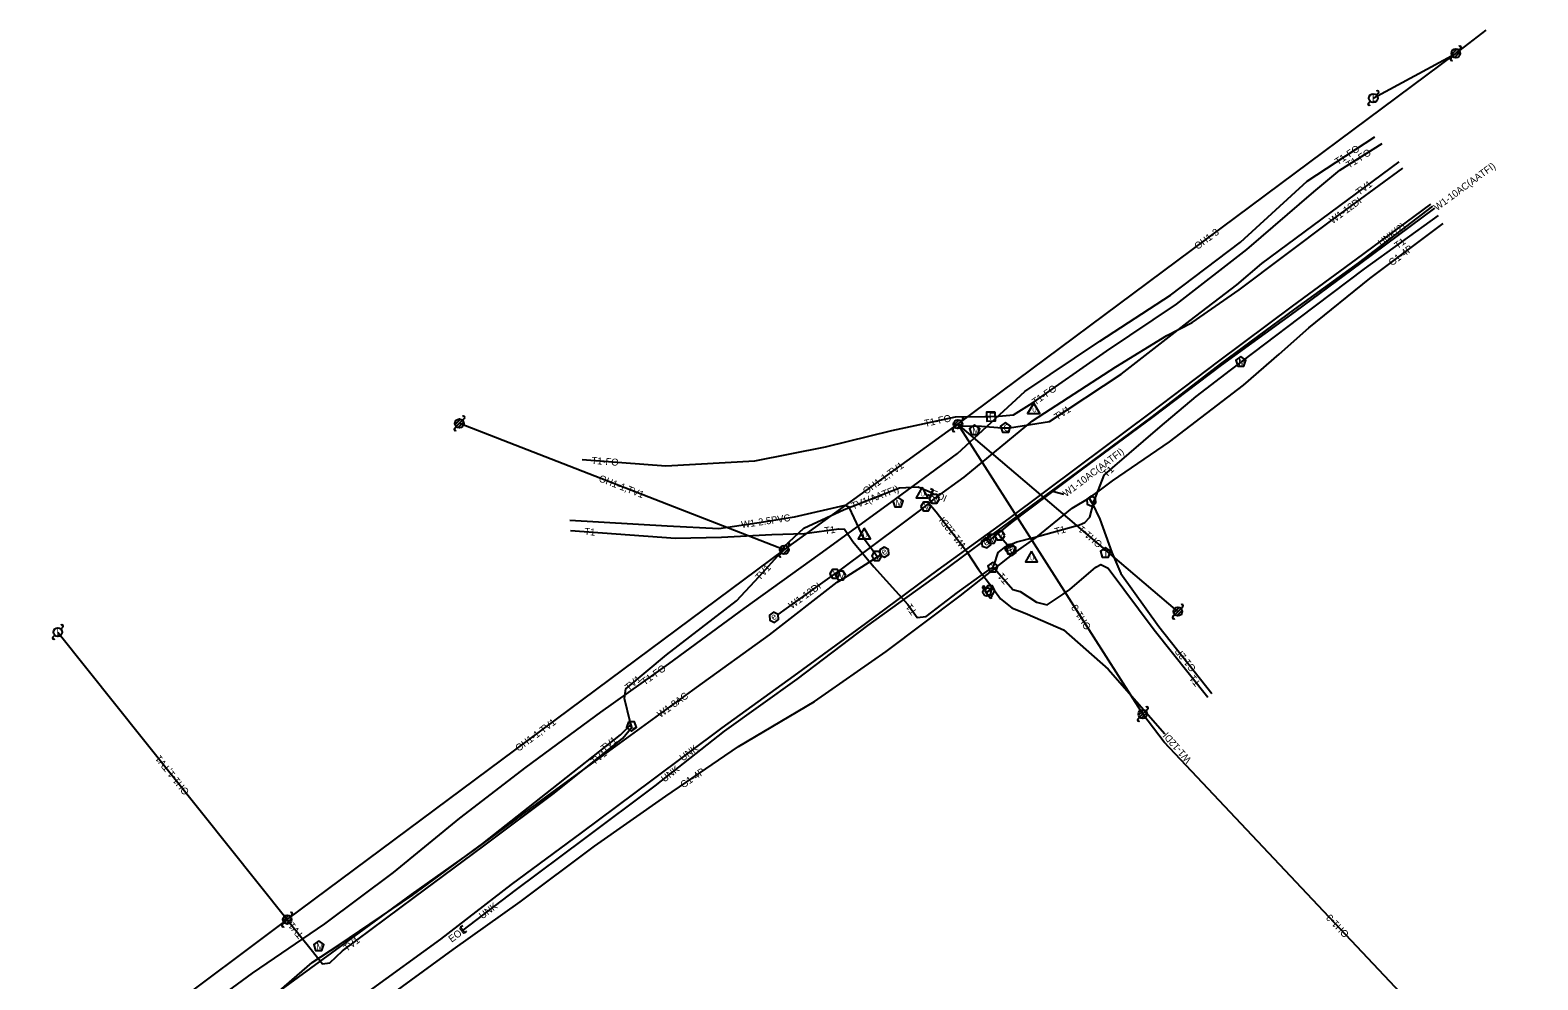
# Model space of a CAD drawing. Extents: x 1467615 to 2003689, y 770235 to 1108726.
# Drawn here: x 1471667 to 1472527, y 1108185 to 1108726 of the extents above; entities that cross this region are included whole.
import ezdxf

# ---------------------------------------------------------------- set-up
doc = ezdxf.new("R2010")
doc.units = 0
for name, color, linetype in [('RD_EX_SU_Gas', 7, 'Continuous'), ('RD_EX_SU_H2O', 7, 'Continuous'), ('RD_EX_SU_Misc', 7, 'Continuous'), ('RD_EX_SU_Ovhd', 7, 'Continuous'), ('RD_EX_SU_Pole', 7, 'Continuous'), ('RD_EX_SU_Telecom', 7, 'Continuous'), ('RD_EX_SU_TX_Gas', 7, 'Continuous'), ('RD_EX_SU_TX_H2O', 7, 'Continuous'), ('RD_EX_SU_TX_Misc', 7, 'Continuous'), ('RD_EX_SU_TX_Ovhd', 7, 'Continuous'), ('RD_EX_SU_TX_Telecom', 7, 'Continuous')]:
    doc.layers.add(name, color=color, linetype=linetype)

msp = doc.modelspace()

# ---------------------------------------------------------------- linework, layer by layer
at = {"layer": 'RD_EX_SU_Gas'}
for points in [[(1471867.61, 1108172.27), (1471908.41, 1108201.93), (1471946.66, 1108229.2), (1471989.1, 1108260.84), (1472029.71, 1108289.39), (1472071.02, 1108317.81), (1472114.5, 1108343.32), (1472155.2, 1108371.99), (1472197.52, 1108403.75), (1472228.25, 1108427.95), (1472240.71, 1108437), (1472261.28, 1108453.71), (1472271.12, 1108459.52), (1472276.67, 1108463.5), (1472284.36, 1108469.28), (1472316.85, 1108491.5), (1472358.88, 1108523.71), (1472379.22, 1108541.47), (1472396.24, 1108556.54), (1472430.94, 1108584.61), (1472472.81, 1108615.91)], [(1472270.95, 1108459.42), (1472272.72, 1108456.42), (1472277.12, 1108447.33), (1472283.95, 1108428.32), (1472288.98, 1108416.43), (1472310.62, 1108386.13), (1472340.91, 1108348.06)]]:
    msp.add_lwpolyline(points, dxfattribs=at)
for points in [[(1472274.87, 1108456.45), (1472274.55, 1108459.32), (1472271.9, 1108460.47), (1472269.58, 1108458.75), (1472269.91, 1108455.89), (1472272.55, 1108454.73)], [(1472229.45, 1108428.39), (1472229.12, 1108431.26), (1472226.48, 1108432.41), (1472224.16, 1108430.69), (1472224.48, 1108427.82), (1472227.13, 1108426.67)]]:
    msp.add_lwpolyline(points, close=True, dxfattribs=at)
at = {"layer": 'RD_EX_SU_H2O'}
for p, q in [((1472210.83, 1108409.45), (1472209.91, 1108408.76)), ((1472209.91, 1108408.76), (1472210.95, 1108407.35)), ((1472211.91, 1108408.01), (1472210.83, 1108409.45)), ((1472215.37, 1108408.48), (1472214.19, 1108407.6)), ((1472214.85, 1108406.66), (1472216.06, 1108407.55)), ((1472216.06, 1108407.55), (1472215.37, 1108408.48)), ((1472213.65, 1108403.73), (1472214.73, 1108402.27)), ((1472215.66, 1108402.96), (1472214.55, 1108404.46)), ((1472214.73, 1108402.27), (1472215.66, 1108402.96))]:
    msp.add_line(p, q, dxfattribs=at)
for points in [[(1472093.7, 1108393.04), (1472098.52, 1108396.4), (1472124.43, 1108414.99), (1472128.22, 1108417.67), (1472165.19, 1108445.21), (1472176.56, 1108453.92), (1472183.88, 1108459.95), (1472199.73, 1108471.33), (1472238.74, 1108503.4), (1472286.2, 1108534.31), (1472315.21, 1108552.1), (1472329.67, 1108559.53), (1472356.57, 1108578.16), (1472409.36, 1108617.75), (1472449.75, 1108647.53)], [(1472214.59, 1108435.6), (1472219.13, 1108439.1), (1472227.17, 1108445.69), (1472266.57, 1108475.46), (1472307.26, 1108505.43), (1472346.46, 1108535.17), (1472388.64, 1108565.8), (1472425.78, 1108593.37), (1472468.09, 1108624.59)], [(1472150.08, 1108425.84), (1472148.59, 1108428.14), (1472142.81, 1108435.97), (1472134.09, 1108454.2), (1472131.77, 1108455.23), (1472102.75, 1108448.51), (1472085.4, 1108445.7), (1472059.93, 1108441.92), (1472030.51, 1108443.36), (1471975.03, 1108446.58)], [(1472179.67, 1108456.48), (1472183.69, 1108451.62), (1472201.15, 1108429.11), (1472207.93, 1108418.65), (1472215.99, 1108408.04), (1472220.45, 1108401.93), (1472226.82, 1108396.84), (1472235.83, 1108393.26), (1472256.29, 1108384.29), (1472281.74, 1108361.88), (1472314.05, 1108325.02)], [(1472224.17, 1108432.74), (1472220.85, 1108436.81), (1472219.1, 1108439.08)], [(1471323.03, 1107818.22), (1471340.87, 1107831.49), (1471362.23, 1107847.13), (1471403.61, 1107877.12), (1471443.14, 1107904.99), (1471483.85, 1107935.18), (1471522.37, 1107964.91), (1471560.84, 1107996.16), (1471600.25, 1108027.51), (1471642, 1108057.42), (1471675.53, 1108081.94), (1471722.92, 1108116.59), (1471763.85, 1108145.13), (1471803.3, 1108173.98), (1471844.24, 1108203.67), (1471884.76, 1108233.33), (1471921.16, 1108259.24), (1471965.59, 1108292.15), (1472005.33, 1108320.98), (1472047.09, 1108351.35), (1472088.71, 1108381.47), (1472127.39, 1108411.43), (1472130.97, 1108413.48), (1472151.77, 1108426.93)], [(1472216.03, 1108407.98), (1472214.4, 1108406.79), (1472212.7, 1108405.84)]]:
    msp.add_lwpolyline(points, dxfattribs=at)
for points in [[(1472357.45, 1108540.14), (1472354.54, 1108538.03), (1472355.65, 1108534.62), (1472359.24, 1108534.62), (1472360.35, 1108538.03)], [(1472205.67, 1108501.18), (1472202.77, 1108499.08), (1472203.88, 1108495.67), (1472207.47, 1108495.67), (1472208.57, 1108499.08)], [(1472161.97, 1108459.84), (1472159.07, 1108457.73), (1472160.18, 1108454.32), (1472163.76, 1108454.32), (1472164.87, 1108457.73)], [(1472185.63, 1108458.91), (1472184.18, 1108461.4), (1472181.3, 1108461.4), (1472179.85, 1108458.91), (1472181.3, 1108456.41), (1472184.18, 1108456.41)], [(1472180.82, 1108454.62), (1472179.38, 1108457.12), (1472176.49, 1108457.12), (1472175.05, 1108454.62), (1472176.49, 1108452.12), (1472179.38, 1108452.12)], [(1472214.59, 1108435.6), (1472211.9, 1108436.66), (1472209.64, 1108434.87), (1472210.06, 1108432.01), (1472212.75, 1108430.95), (1472215.01, 1108432.74)], [(1472218.2, 1108436.15), (1472216.76, 1108438.65), (1472213.87, 1108438.65), (1472212.43, 1108436.15), (1472213.87, 1108433.65), (1472216.76, 1108433.65)], [(1472222.87, 1108438.04), (1472221.43, 1108440.54), (1472218.54, 1108440.54), (1472217.1, 1108438.04), (1472218.54, 1108435.54), (1472221.43, 1108435.54)], [(1472152.79, 1108426.39), (1472151.34, 1108428.88), (1472148.46, 1108428.88), (1472147.01, 1108426.39), (1472148.46, 1108423.89), (1472151.34, 1108423.89)], [(1472156.62, 1108430.06), (1472154.05, 1108431.38), (1472151.63, 1108429.81), (1472151.77, 1108426.93), (1472154.34, 1108425.61), (1472156.77, 1108427.18)], [(1472224.17, 1108432.74), (1472223.14, 1108430.04), (1472224.96, 1108427.8), (1472227.81, 1108428.26), (1472228.84, 1108430.96), (1472227.02, 1108433.2)], [(1472128.94, 1108416.2), (1472127.5, 1108418.7), (1472124.61, 1108418.7), (1472123.17, 1108416.2), (1472124.61, 1108413.7), (1472127.5, 1108413.7)], [(1472132.3, 1108415.2), (1472130.85, 1108417.7), (1472127.97, 1108417.7), (1472126.52, 1108415.2), (1472127.97, 1108412.7), (1472130.85, 1108412.7)], [(1472217.29, 1108406.79), (1472215.85, 1108409.29), (1472212.96, 1108409.29), (1472211.52, 1108406.79), (1472212.96, 1108404.29), (1472215.85, 1108404.29)], [(1472093.7, 1108393.04), (1472091.09, 1108394.26), (1472088.72, 1108392.61), (1472088.97, 1108389.74), (1472091.58, 1108388.51), (1472093.95, 1108390.16)], [(1471831.82, 1108206.94), (1471828.92, 1108204.83), (1471830.03, 1108201.42), (1471833.62, 1108201.42), (1471834.72, 1108204.83)]]:
    msp.add_lwpolyline(points, close=True, dxfattribs=at)
for radius in [2.31, 0.289]:
    msp.add_circle((1472212.7, 1108405.84), radius, dxfattribs=at)
for start, end in [(110.01404, 138.99036), (20.92087, 49.88811), (294.36033, 323.33665)]:
    msp.add_arc((1472212.7, 1108405.84), 2.31, start, end, dxfattribs=at)
at = {"layer": 'RD_EX_SU_Misc'}
for points in [[(1471661.32, 1108028.89), (1471700.34, 1108059.81), (1471739.33, 1108089.16), (1471781.29, 1108119.79), (1471820.68, 1108148.7), (1471860.53, 1108178.29), (1471901.47, 1108207.93), (1471941.78, 1108239), (1471981.55, 1108268.6), (1472021.92, 1108298.58), (1472061.71, 1108328.31), (1472102.76, 1108358.02), (1472143.74, 1108387.8), (1472184.87, 1108418.51), (1472225.36, 1108447.78), (1472265.33, 1108477.53), (1472305.76, 1108507.84), (1472344.81, 1108537.45), (1472386.93, 1108568.73), (1472423.43, 1108595.52), (1472465.83, 1108627.04)], [(1472466.72, 1108625.81), (1472424.61, 1108593.6), (1472387.99, 1108567.06), (1472345.86, 1108535.9), (1472306.91, 1108505.93), (1472266.38, 1108475.84), (1472226.48, 1108446.53), (1472186.13, 1108416.57), (1472144.56, 1108386.82), (1472104.29, 1108356.12), (1472062.95, 1108326.48), (1472023.42, 1108295.37), (1471983.25, 1108265.39), (1471943.56, 1108235.67), (1471913.87, 1108213.1)]]:
    msp.add_lwpolyline(points, dxfattribs=at)
for points in [[(1472239.36, 1108513.58), (1472235.89, 1108507.58), (1472242.82, 1108507.58)], [(1472175.75, 1108465.57), (1472172.29, 1108459.57), (1472179.22, 1108459.57)], [(1472142.8, 1108442.17), (1472139.34, 1108436.17), (1472146.27, 1108436.17)], [(1472238.08, 1108429.12), (1472234.61, 1108423.12), (1472241.54, 1108423.12)]]:
    msp.add_lwpolyline(points, close=True, dxfattribs=at)
at = {"layer": 'RD_EX_SU_Ovhd'}
for p, q in [((1472479.95, 1108712.94), (1472497.31, 1108726.18)), ((1472196.19, 1108501.52), (1472479.95, 1108712.94)), ((1472432.97, 1108687.45), (1472479.95, 1108712.94)), ((1472097.21, 1108429.88), (1471911.97, 1108501.98)), ((1472097.21, 1108429.88), (1472196.19, 1108501.52)), ((1472196.19, 1108501.52), (1472301.54, 1108336.25)), ((1472321.57, 1108394.67), (1472196.19, 1108501.52)), ((1471813.87, 1108219.05), (1472097.21, 1108429.88)), ((1471683.09, 1108382.98), (1471813.87, 1108219.05)), ((1471813.87, 1108219.05), (1471480.69, 1107970))]:
    msp.add_line(p, q, dxfattribs=at)
msp.add_lwpolyline([(1472526.76, 1108097.44), (1472511.45, 1108110.51), (1472313.68, 1108320.21), (1472301.54, 1108336.25)], dxfattribs=at)
at = {"layer": 'RD_EX_SU_Pole'}
for p, q in [((1472477.12, 1108710.11), (1472478.18, 1108711.17)), ((1472477.54, 1108712.29), (1472480.6, 1108715.35)), ((1472478.18, 1108711.17), (1472481.72, 1108714.7)), ((1472479.3, 1108710.52), (1472482.37, 1108713.58)), ((1472481.72, 1108714.7), (1472482.78, 1108715.77)), ((1472430.15, 1108684.63), (1472431.21, 1108685.69)), ((1472434.74, 1108689.22), (1472435.8, 1108690.28)), ((1471909.56, 1108501.33), (1471912.62, 1108504.39)), ((1471910.2, 1108500.21), (1471913.74, 1108503.75)), ((1471911.33, 1108499.56), (1471914.39, 1108502.63)), ((1471913.74, 1108503.75), (1471914.8, 1108504.81)), ((1472193.77, 1108500.87), (1472196.83, 1108503.93)), ((1472194.42, 1108499.75), (1472197.95, 1108503.28)), ((1472195.54, 1108499.1), (1472198.6, 1108502.16)), ((1472197.95, 1108503.28), (1472199.01, 1108504.34)), ((1471909.14, 1108499.15), (1471910.2, 1108500.21)), ((1472193.36, 1108498.69), (1472194.42, 1108499.75)), ((1472094.39, 1108427.05), (1472095.45, 1108428.11)), ((1472094.8, 1108429.23), (1472097.86, 1108432.3)), ((1472095.45, 1108428.11), (1472098.98, 1108431.65)), ((1472096.57, 1108427.47), (1472099.63, 1108430.53)), ((1472098.98, 1108431.65), (1472100.04, 1108432.71)), ((1472318.75, 1108391.84), (1472319.81, 1108392.9)), ((1472319.16, 1108394.02), (1472322.22, 1108397.09)), ((1472319.81, 1108392.9), (1472323.34, 1108396.44)), ((1472320.93, 1108392.26), (1472323.99, 1108395.32)), ((1472323.34, 1108396.44), (1472324.4, 1108397.5)), ((1471684.86, 1108384.74), (1471685.92, 1108385.81)), ((1471680.26, 1108380.15), (1471681.32, 1108381.21)), ((1472303.3, 1108338.02), (1472304.36, 1108339.08)), ((1472298.71, 1108333.42), (1472299.77, 1108334.48)), ((1472299.12, 1108335.6), (1472302.18, 1108338.66)), ((1472299.77, 1108334.48), (1472303.3, 1108338.02)), ((1472300.89, 1108333.83), (1472303.95, 1108336.9)), ((1471811.45, 1108218.41), (1471814.52, 1108221.47)), ((1471812.1, 1108217.29), (1471815.64, 1108220.82)), ((1471813.22, 1108216.64), (1471816.28, 1108219.7)), ((1471815.64, 1108220.82), (1471816.7, 1108221.88)), ((1471811.04, 1108216.22), (1471812.1, 1108217.29))]:
    msp.add_line(p, q, dxfattribs=at)
for centre in [(1472479.95, 1108712.94), (1472432.97, 1108687.45), (1471911.97, 1108501.98), (1472196.19, 1108501.52), (1472097.21, 1108429.88), (1472321.57, 1108394.67), (1471683.09, 1108382.98), (1472301.54, 1108336.25), (1471813.87, 1108219.05)]:
    msp.add_circle(centre, 2.5, dxfattribs=at)
for centre, start, end in [((1472482.25, 1108716.3), 315, 135), ((1472477.65, 1108709.58), 135, 315), ((1472435.27, 1108690.81), 315, 135), ((1472430.68, 1108684.1), 135, 315), ((1471914.27, 1108505.34), 315, 135), ((1472198.48, 1108504.87), 315, 135), ((1471909.67, 1108498.62), 135, 315), ((1472193.89, 1108498.16), 135, 315), ((1472099.51, 1108433.24), 315, 135), ((1472094.92, 1108426.52), 135, 315), ((1472319.28, 1108391.31), 135, 315), ((1472323.87, 1108398.03), 315, 135), ((1471685.39, 1108386.34), 315, 135), ((1471680.79, 1108379.62), 135, 315), ((1472303.83, 1108339.61), 315, 135), ((1472299.24, 1108332.89), 135, 315), ((1471816.17, 1108222.41), 315, 135), ((1471811.57, 1108215.69), 135, 315)]:
    msp.add_arc(centre, 0.75, start, end, dxfattribs=at)
at = {"layer": 'RD_EX_SU_Telecom'}
for points in [[(1471636.03, 1108066.43), (1471673.16, 1108096.7), (1471715.39, 1108129.6), (1471753.48, 1108158.64), (1471794.14, 1108188.61), (1471835.24, 1108216.64), (1471874.36, 1108246), (1471912.29, 1108276.81), (1471949.99, 1108306.05), (1471992.67, 1108337.32), (1472031.45, 1108364.86), (1472074.38, 1108396.34), (1472117.65, 1108427.69), (1472157.94, 1108456.9), (1472195.85, 1108484.81), (1472234.25, 1108520.15), (1472277.12, 1108548.93), (1472317.37, 1108574.99), (1472357.23, 1108605.28), (1472395.3, 1108640.01), (1472433.81, 1108665.43)], [(1471982.01, 1108481.3), (1472029.75, 1108477.69), (1472080.41, 1108480.62), (1472120.72, 1108488.65), (1472158.43, 1108497.97), (1472194.86, 1108505.68), (1472211.6, 1108505.86), (1472215.02, 1108505.89), (1472219.43, 1108506.03), (1472227.78, 1108506.94), (1472238.58, 1108513.43), (1472280.91, 1108543.09), (1472320.74, 1108569.98), (1472360.94, 1108601.04), (1472399.02, 1108633.96), (1472413.93, 1108646.26), (1472437.98, 1108661.48)], [(1472196.19, 1108501.52), (1472198.53, 1108500.58), (1472209.7, 1108500.38), (1472221.24, 1108499.46), (1472223.38, 1108499.46), (1472225.51, 1108499.41), (1472248.31, 1108503.04), (1472289.3, 1108530.05), (1472328.61, 1108560.61), (1472355.07, 1108581.05), (1472369.45, 1108593.19), (1472447.61, 1108651.11)], [(1471975.31, 1108440.97), (1472035.22, 1108436.6), (1472061.34, 1108437.05), (1472090.06, 1108438.53), (1472108.76, 1108439.21), (1472128.31, 1108441.87), (1472131.53, 1108441.61), (1472136.32, 1108434.59), (1472148.33, 1108420.28), (1472167.59, 1108398.75), (1472172.85, 1108391.24), (1472177.99, 1108391.79), (1472195.92, 1108405.6), (1472215.02, 1108419.32), (1472216.08, 1108419.86), (1472216.8, 1108421.29), (1472219.07, 1108428.4), (1472223.47, 1108431.71), (1472229.73, 1108434.41), (1472239.38, 1108436.84), (1472265.57, 1108444.06), (1472268.56, 1108445.39), (1472271.32, 1108448.56), (1472273.57, 1108457.17), (1472279.57, 1108472.5), (1472284.24, 1108476.68), (1472311.49, 1108499.95), (1472332.01, 1108517.26), (1472351.51, 1108532.34), (1472390.63, 1108561.93), (1472427.96, 1108590.11), (1472470.17, 1108620.49)], [(1472097.21, 1108429.88), (1472097.08, 1108431.82), (1472108.33, 1108442.29), (1472131.37, 1108452.97), (1472162.91, 1108465.23), (1472173.53, 1108465.71), (1472181.08, 1108462.51)], [(1471645.55, 1108052.05), (1471685.16, 1108081.37), (1471725.59, 1108111.56), (1471742.83, 1108124.93), (1471743.44, 1108127.2), (1471745.21, 1108128.6), (1471764.11, 1108144.1), (1471803.8, 1108173.49), (1471828.14, 1108194.59), (1471843.4, 1108204.73), (1471885.27, 1108232.99), (1471925.27, 1108262.38), (1471964.85, 1108293.66), (1472003.85, 1108324.45), (1472008.99, 1108329.58), (1472010.1, 1108329.45), (1472009.36, 1108331.87), (1472006.02, 1108345.1), (1472006.92, 1108350.66), (1472030.02, 1108369.93), (1472069.87, 1108400.83), (1472082.79, 1108414.68), (1472095.24, 1108428.29), (1472097.21, 1108429.88)], [(1472216.08, 1108419.86), (1472217.09, 1108419.26), (1472227.49, 1108407.2), (1472231.6, 1108406.2), (1472241.01, 1108400.01), (1472247.01, 1108398.56), (1472256.13, 1108404.52), (1472259.93, 1108407.36), (1472274.75, 1108420.06), (1472277.69, 1108421.51), (1472281.75, 1108419.35), (1472307.99, 1108384.27), (1472338.72, 1108345.91)], [(1471813.87, 1108219.05), (1471814.88, 1108217.54), (1471827.55, 1108202.02), (1471833.94, 1108193.79), (1471838.21, 1108194.5), (1471845.31, 1108201.3), (1471886.23, 1108231.69), (1471926.01, 1108261.13), (1471966.01, 1108291.21), (1472005.08, 1108322.57), (1472010.25, 1108328.81), (1472010.1, 1108329.45)]]:
    msp.add_lwpolyline(points, dxfattribs=at)
for points in [[(1472217.44, 1108508.46), (1472212.44, 1108508.3), (1472212.6, 1108503.31), (1472217.6, 1108503.47)], [(1472223.38, 1108502.46), (1472220.53, 1108500.38), (1472221.62, 1108497.03), (1472225.14, 1108497.03), (1472226.23, 1108500.38)], [(1472280.22, 1108431.19), (1472277.37, 1108429.12), (1472278.46, 1108425.77), (1472281.98, 1108425.77), (1472283.07, 1108429.12)], [(1472216.08, 1108422.86), (1472213.23, 1108420.79), (1472214.32, 1108417.43), (1472217.84, 1108417.43), (1472218.93, 1108420.79)], [(1472008.33, 1108331.88), (1472007.25, 1108328.52), (1472010.1, 1108326.45), (1472012.95, 1108328.52), (1472011.86, 1108331.88)]]:
    msp.add_lwpolyline(points, close=True, dxfattribs=at)
at = {"layer": 'RD_EX_SU_TX_H2O'}
msp.add_line((1472256.61, 1108461.38), (1472250.18, 1108463.08), dxfattribs=at)
at = {"layer": 'RD_EX_SU_TX_Misc'}
msp.add_lwpolyline([(1471913.86, 1108215.59), (1471912.66, 1108214.69), (1471915.09, 1108211.5), (1471916.28, 1108212.41)], dxfattribs=at)
at = {"layer": 'RD_EX_SU_TX_Telecom'}
msp.add_lwpolyline([(1472180.48, 1108464.93), (1472181.86, 1108464.35), (1472180.3, 1108460.67), (1472178.92, 1108461.25)], dxfattribs=at)

# ---------------------------------------------------------------- texts
at = {"layer": 'RD_EX_SU_Gas'}
for p in [(1472272.42, 1108455.41), (1472226.99, 1108427.35)]:
    msp.add_text('G', height=3.75, rotation=36.49168, dxfattribs=at).set_placement(p)
at = {"layer": 'RD_EX_SU_H2O'}
for s, p in [('M', (1472356.08, 1108535.1)), ('M', (1472204.3, 1108496.14)), ('V', (1472181.53, 1108457.03)), ('M', (1472160.6, 1108454.8)), ('V', (1472176.72, 1108452.74)), ('V', (1472214.1, 1108434.28)), ('V', (1472218.77, 1108436.17)), ('V', (1472148.69, 1108424.51)), ('V', (1472124.85, 1108414.33)), ('V', (1472128.2, 1108413.33)), ('V', (1472213.2, 1108404.92)), ('M', (1471830.45, 1108201.9))]:
    msp.add_text(s, height=3.75, dxfattribs=at).set_placement(p)
for rotation, p in [(38.43304, (1472212.16, 1108431.89)), (32.88505, (1472153.85, 1108426.6)), (129.14436, (1472227.91, 1108430.36)), (34.90288, (1472091.06, 1108389.48))]:
    msp.add_text('e', height=3.75, rotation=rotation, dxfattribs=at).set_placement(p)
at = {"layer": 'RD_EX_SU_Misc'}
for p in [(1472238.6, 1108508.38), (1472175, 1108460.37), (1472142.05, 1108436.97), (1472237.32, 1108423.92)]:
    msp.add_text('U', height=2.4, dxfattribs=at).set_placement(p)
at = {"layer": 'RD_EX_SU_Pole'}
for p in [(1472432.16, 1108685.52), (1471682.28, 1108381.04)]:
    msp.add_text('L', height=4, rotation=360, dxfattribs=at).set_placement(p)
at = {"layer": 'RD_EX_SU_Telecom'}
for s, rotation, p in [('F', 1.85669, (1472213.95, 1108503.85)), ('C', 36.02866, (1472010.28, 1108327.11))]:
    msp.add_text(s, height=4, rotation=rotation, dxfattribs=at).set_placement(p)
for s, height, p in [('C', 4, (1472222.15, 1108497.46)), ('T', 3.75, (1472278.99, 1108425.97)), ('T', 3.75, (1472214.85, 1108417.63))]:
    msp.add_text(s, height=height, dxfattribs=at).set_placement(p)
at = {"layer": 'RD_EX_SU_TX_Gas'}
for s, rotation, p in [('G1-4P', 36.77119, (1472443.55, 1108591.54)), ('G1-2P', 128.51104, (1472332.15, 1108362.29)), ('G1-4P', 34.52567, (1472039.63, 1108293.79))]:
    msp.add_text(s, height=4, rotation=rotation, dxfattribs=at).set_placement(p)
at = {"layer": 'RD_EX_SU_TX_H2O'}
for s, rotation, p in [('W1-10AC(AATFI)', 36.41953, (1472469.31, 1108623)), ('W1-12DI', 36.40057, (1472409.73, 1108615.54)), ('W1-10AC(AATFI)', 37.07965, (1472257.85, 1108459.81)), ('W1-2.5PVC', 8.43884, (1472072.96, 1108442.21)), ('W1-12DI', 127.80945, (1472201.08, 1108432.46)), ('W1-12DI', 35.6556, (1472101.41, 1108396.01)), ('W1-8AC', 36.02866, (1472026.53, 1108333.93)), ('W1-12DI', 131.24013, (1472329.52, 1108310.4))]:
    msp.add_text(s, height=4, rotation=rotation, dxfattribs=at).set_placement(p)
at = {"layer": 'RD_EX_SU_TX_Misc'}
for s, rotation, p in [('UNK(2)', 36.62469, (1472437.43, 1108602.85)), ('UNK', 36.76715, (1472039.38, 1108309.13)), ('UNK', 38.20793, (1472028.91, 1108297.14)), ('UNK', 37.25509, (1471925.09, 1108219.11)), ('EOI', 37.25509, (1471907.63, 1108205.83))]:
    msp.add_text(s, height=4, rotation=rotation, dxfattribs=at).set_placement(p)
at = {"layer": 'RD_EX_SU_TX_Ovhd'}
for s, rotation, p in [('OH1-3', 36.68829, (1472332.78, 1108600.8)), ('OH1-1,TV1', 35.89653, (1472143.79, 1108461.22)), ('OH1-1,TV1', 338.73336, (1471991.09, 1108469.04)), ('OH1-1', 139.56549, (1472278.91, 1108433.65)), ('OH1-3', 122.5157, (1472272.28, 1108385.86)), ('OH1-1,TV1', 36.65186, (1471945.74, 1108314.68)), ('OH1-1,TV1', 128.58244, (1471758.22, 1108292.02)), ('OH1-3', 133.32298, (1472419.41, 1108211.02))]:
    msp.add_text(s, height=4, rotation=rotation, dxfattribs=at).set_placement(p)
at = {"layer": 'RD_EX_SU_TX_Telecom'}
for s, rotation, p in [('T1-FO', 33.42722, (1472412.69, 1108649.09)), ('T1-FO', 32.31774, (1472419.09, 1108647.16)), ('TV1', 36.5406, (1472424.83, 1108631.73)), ('T1', 35.745, (1472446.79, 1108601.2)), ('T1-FO', 35.0202, (1472240.21, 1108512.13)), ('TV1', 33.37813, (1472252.68, 1108503.53)), ('T1-FO', 11.94582, (1472177.48, 1108499.96)), ('T1-FO', 355.67579, (1471987.17, 1108478.9)), ('T1', 41.80067, (1472280.85, 1108470.97)), ('TV1(AATFI)', 21.245, (1472136.32, 1108452.78)), ('EOI', 337.03026, (1472180.29, 1108460.67)), ('T1', 355.8323, (1471983.1, 1108438.39)), ('T1', 7.74182, (1472120.3, 1108438.76)), ('T1', 15.40152, (1472251.91, 1108438.22)), ('TV1', 47.54793, (1472083.21, 1108412.13)), ('T1', 130.79716, (1472225.59, 1108412.47)), ('T1', 124.99132, (1472173.02, 1108394.48)), ('TV1', 39.83617, (1472008.38, 1108349.27)), ('T1-FO', 35.38132, (1472017.55, 1108352.53)), ('T1', 128.70119, (1472334.76, 1108354.05)), ('TV1', 38.2952, (1471994.51, 1108314.53)), ('TV1', 38.2952, (1471988.84, 1108307.02)), ('TV1', 129.23772, (1471823.39, 1108210.29)), ('TV1', 36.60195, (1471847.78, 1108200.64))]:
    msp.add_text(s, height=4, rotation=rotation, dxfattribs=at).set_placement(p)

doc.saveas('drawing.dxf')
